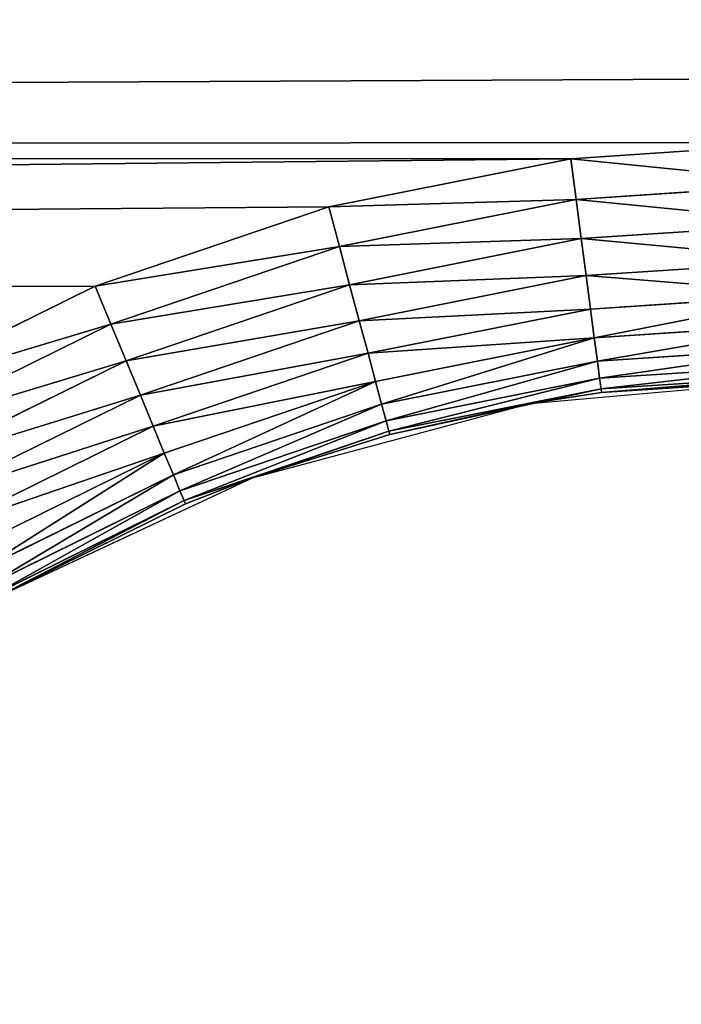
# Model space of a CAD drawing. Extents: x 0 to 500, y 0 to 390.
# Tile 890 of 1056: x 241.45 to 248.47, y 325.72 to 336.16. Entities that reach past the tile are written whole.
import ezdxf

# ---------------------------------------------------------------- set-up
doc = ezdxf.new("R2010")
doc.units = 0
doc.header["$LTSCALE"] = 25.4
doc.layers.get('0').update_dxf_attribs({"linetype": 'CONTINUOUS'})

# ---------------------------------------------------------------- blocks, each defined once
blk = doc.blocks.new('ATLANTA505_-_S_STL')
at = {"color": 0}
for p, q in [((242.398, 112.01, 56.514), (240.052, 112.01, 57.671)), ((242.398, 112.01, 56.514), (240.052, 112.01, 57.671)), ((242.565, 111.972, 56.915), (240.269, 111.972, 58.047)), ((242.565, 111.972, 56.915), (240.269, 111.972, 58.047)), ((242.565, 111.972, 56.915), (242.398, 112.01, 56.514)), ((244.876, 112.01, 55.673), (242.398, 112.01, 56.514)), ((242.565, 111.972, 56.915), (242.398, 112.01, 56.514)), ((244.876, 112.01, 55.673), (242.398, 112.01, 56.514)), ((242.726, 111.859, 57.304), (242.565, 111.972, 56.915)), ((244.988, 111.972, 56.092), (242.565, 111.972, 56.915)), ((242.726, 111.859, 57.304), (242.565, 111.972, 56.915)), ((244.988, 111.972, 56.092), (242.565, 111.972, 56.915)), ((244.988, 111.972, 56.092), (244.876, 112.01, 55.673)), ((247.442, 112.01, 55.162), (244.876, 112.01, 55.673)), ((244.988, 111.972, 56.092), (244.876, 112.01, 55.673)), ((247.442, 112.01, 55.162), (244.876, 112.01, 55.673)), ((245.097, 111.859, 56.499), (244.988, 111.972, 56.092)), ((247.498, 111.972, 55.593), (244.988, 111.972, 56.092)), ((245.097, 111.859, 56.499), (244.988, 111.972, 56.092)), ((247.498, 111.972, 55.593), (244.988, 111.972, 56.092)), ((247.498, 111.972, 55.593), (247.442, 112.01, 55.162)), ((250.052, 112.01, 54.991), (247.442, 112.01, 55.162)), ((247.498, 111.972, 55.593), (247.442, 112.01, 55.162)), ((250.052, 112.01, 54.991), (247.442, 112.01, 55.162)), ((247.553, 111.859, 56.01), (247.498, 111.972, 55.593)), ((250.052, 111.972, 55.425), (247.498, 111.972, 55.593)), ((247.553, 111.859, 56.01), (247.498, 111.972, 55.593)), ((250.052, 111.972, 55.425), (247.498, 111.972, 55.593)), ((242.726, 111.859, 57.304), (240.48, 111.859, 58.411)), ((242.726, 111.859, 57.304), (240.48, 111.859, 58.411)), ((242.877, 111.675, 57.668), (242.726, 111.859, 57.304)), ((245.097, 111.859, 56.499), (242.726, 111.859, 57.304)), ((242.877, 111.675, 57.668), (242.726, 111.859, 57.304)), ((245.097, 111.859, 56.499), (242.726, 111.859, 57.304)), ((245.199, 111.675, 56.88), (245.097, 111.859, 56.499)), ((247.553, 111.859, 56.01), (245.097, 111.859, 56.499)), ((245.199, 111.675, 56.88), (245.097, 111.859, 56.499)), ((247.553, 111.859, 56.01), (245.097, 111.859, 56.499)), ((247.605, 111.675, 56.402), (247.553, 111.859, 56.01)), ((250.052, 111.859, 55.846), (247.553, 111.859, 56.01)), ((247.605, 111.675, 56.402), (247.553, 111.859, 56.01)), ((250.052, 111.859, 55.846), (247.553, 111.859, 56.01)), ((242.877, 111.675, 57.668), (240.677, 111.675, 58.753)), ((242.877, 111.675, 57.668), (240.677, 111.675, 58.753)), ((243.013, 111.425, 57.998), (242.877, 111.675, 57.668)), ((245.199, 111.675, 56.88), (242.877, 111.675, 57.668)), ((243.013, 111.425, 57.998), (242.877, 111.675, 57.668)), ((245.199, 111.675, 56.88), (242.877, 111.675, 57.668)), ((245.292, 111.425, 57.225), (245.199, 111.675, 56.88)), ((247.605, 111.675, 56.402), (245.199, 111.675, 56.88)), ((245.292, 111.425, 57.225), (245.199, 111.675, 56.88)), ((247.605, 111.675, 56.402), (245.199, 111.675, 56.88)), ((247.651, 111.425, 56.756), (247.605, 111.675, 56.402)), ((250.052, 111.675, 56.241), (247.605, 111.675, 56.402)), ((247.651, 111.425, 56.756), (247.605, 111.675, 56.402)), ((250.052, 111.675, 56.241), (247.605, 111.675, 56.402)), ((243.013, 111.425, 57.998), (240.856, 111.425, 59.062)), ((243.013, 111.425, 57.998), (240.856, 111.425, 59.062)), ((243.131, 111.117, 58.283), (243.013, 111.425, 57.998)), ((245.292, 111.425, 57.225), (243.013, 111.425, 57.998)), ((243.131, 111.117, 58.283), (243.013, 111.425, 57.998)), ((245.292, 111.425, 57.225), (243.013, 111.425, 57.998)), ((245.371, 111.117, 57.523), (245.292, 111.425, 57.225)), ((247.651, 111.425, 56.756), (245.292, 111.425, 57.225)), ((245.371, 111.117, 57.523), (245.292, 111.425, 57.225)), ((247.651, 111.425, 56.756), (245.292, 111.425, 57.225)), ((247.692, 111.117, 57.061), (247.651, 111.425, 56.756)), ((250.052, 111.425, 56.598), (247.651, 111.425, 56.756)), ((247.692, 111.117, 57.061), (247.651, 111.425, 56.756)), ((250.052, 111.425, 56.598), (247.651, 111.425, 56.756)), ((243.131, 111.117, 58.283), (241.01, 111.117, 59.329)), ((243.131, 111.117, 58.283), (241.01, 111.117, 59.329)), ((243.227, 110.76, 58.514), (243.131, 111.117, 58.283)), ((245.371, 111.117, 57.523), (243.131, 111.117, 58.283)), ((243.227, 110.76, 58.514), (243.131, 111.117, 58.283)), ((245.371, 111.117, 57.523), (243.131, 111.117, 58.283)), ((245.436, 110.76, 57.764), (245.371, 111.117, 57.523)), ((247.692, 111.117, 57.061), (245.371, 111.117, 57.523)), ((245.436, 110.76, 57.764), (245.371, 111.117, 57.523)), ((247.692, 111.117, 57.061), (245.371, 111.117, 57.523)), ((247.724, 110.76, 57.309), (247.692, 111.117, 57.061)), ((250.052, 111.117, 56.906), (247.692, 111.117, 57.061)), ((247.724, 110.76, 57.309), (247.692, 111.117, 57.061)), ((250.052, 111.117, 56.906), (247.692, 111.117, 57.061)), ((243.227, 110.76, 58.514), (241.135, 110.76, 59.546)), ((243.227, 110.76, 58.514), (241.135, 110.76, 59.546)), ((243.297, 110.365, 58.684), (243.227, 110.76, 58.514)), ((245.436, 110.76, 57.764), (243.227, 110.76, 58.514)), ((243.297, 110.365, 58.684), (243.227, 110.76, 58.514)), ((245.436, 110.76, 57.764), (243.227, 110.76, 58.514)), ((245.484, 110.365, 57.942), (245.436, 110.76, 57.764)), ((247.724, 110.76, 57.309), (245.436, 110.76, 57.764)), ((245.484, 110.365, 57.942), (245.436, 110.76, 57.764)), ((247.724, 110.76, 57.309), (245.436, 110.76, 57.764)), ((247.748, 110.365, 57.491), (247.724, 110.76, 57.309)), ((250.052, 110.76, 57.156), (247.724, 110.76, 57.309)), ((247.748, 110.365, 57.491), (247.724, 110.76, 57.309)), ((250.052, 110.76, 57.156), (247.724, 110.76, 57.309)), ((243.297, 110.365, 58.684), (241.227, 110.365, 59.705)), ((243.297, 110.365, 58.684), (241.227, 110.365, 59.705)), ((243.341, 109.944, 58.788), (243.297, 110.365, 58.684)), ((245.484, 110.365, 57.942), (243.297, 110.365, 58.684)), ((243.341, 109.944, 58.788), (243.297, 110.365, 58.684)), ((245.484, 110.365, 57.942), (243.297, 110.365, 58.684)), ((245.513, 109.944, 58.051), (245.484, 110.365, 57.942)), ((247.748, 110.365, 57.491), (245.484, 110.365, 57.942)), ((245.513, 109.944, 58.051), (245.484, 110.365, 57.942)), ((247.748, 110.365, 57.491), (245.484, 110.365, 57.942)), ((247.763, 109.944, 57.603), (247.748, 110.365, 57.491)), ((250.052, 110.365, 57.34), (247.748, 110.365, 57.491)), ((247.763, 109.944, 57.603), (247.748, 110.365, 57.491)), ((250.052, 110.365, 57.34), (247.748, 110.365, 57.491)), ((243.341, 109.944, 58.788), (241.283, 109.944, 59.803)), ((243.341, 109.944, 58.788), (241.283, 109.944, 59.803)), ((243.355, 109.51, 58.823), (243.341, 109.944, 58.788)), ((243.355, 109.51, 58.823), (243.341, 109.944, 58.788)), ((244.067, 109.51, 58.547), (243.341, 109.944, 58.788)), ((244.067, 109.51, 58.547), (243.341, 109.944, 58.788)), ((245.513, 109.944, 58.051), (243.341, 109.944, 58.788)), ((245.513, 109.944, 58.051), (243.341, 109.944, 58.788)), ((244.067, 109.51, 58.547), (245.513, 109.944, 58.051)), ((244.067, 109.51, 58.547), (245.513, 109.944, 58.051)), ((245.523, 109.51, 58.088), (245.513, 109.944, 58.051)), ((245.523, 109.51, 58.088), (245.513, 109.944, 58.051)), ((247.763, 109.944, 57.603), (245.513, 109.944, 58.051)), ((247.763, 109.944, 57.603), (245.513, 109.944, 58.051)), ((245.523, 109.51, 58.088), (247.763, 109.944, 57.603)), ((245.523, 109.51, 58.088), (247.763, 109.944, 57.603)), ((247.013, 109.51, 57.757), (247.763, 109.944, 57.603)), ((247.013, 109.51, 57.757), (247.763, 109.944, 57.603)), ((247.768, 109.51, 57.641), (247.763, 109.944, 57.603)), ((250.052, 109.944, 57.453), (247.763, 109.944, 57.603)), ((247.768, 109.51, 57.641), (247.763, 109.944, 57.603)), ((250.052, 109.944, 57.453), (247.763, 109.944, 57.603)), ((243.355, 109.51, 58.823), (241.302, 102.51, 59.836)), ((243.355, 109.51, 58.823), (241.302, 109.51, 59.836)), ((243.355, 109.51, 58.823), (241.302, 102.51, 59.836)), ((243.355, 109.51, 58.823), (241.302, 109.51, 59.836)), ((244.067, 109.51, 58.547), (243.355, 109.51, 58.823)), ((243.355, 109.51, 58.823), (244.067, 102.51, 58.547)), ((243.355, 109.51, 58.823), (244.067, 102.51, 58.547)), ((244.067, 109.51, 58.547), (243.355, 109.51, 58.823)), ((245.523, 109.51, 58.088), (244.067, 102.51, 58.547)), ((245.523, 109.51, 58.088), (244.067, 109.51, 58.547)), ((244.067, 109.51, 58.547), (244.067, 102.51, 58.547)), ((245.523, 109.51, 58.088), (244.067, 102.51, 58.547)), ((244.067, 109.51, 58.547), (244.067, 102.51, 58.547)), ((245.523, 109.51, 58.088), (244.067, 109.51, 58.547)), ((247.013, 109.51, 57.757), (245.523, 109.51, 58.088)), ((245.523, 109.51, 58.088), (247.013, 102.51, 57.757)), ((245.523, 109.51, 58.088), (247.013, 102.51, 57.757)), ((247.013, 109.51, 57.757), (245.523, 109.51, 58.088)), ((247.768, 109.51, 57.641), (247.013, 102.51, 57.757)), ((247.768, 109.51, 57.641), (247.013, 109.51, 57.757)), ((247.013, 109.51, 57.757), (247.013, 102.51, 57.757)), ((247.768, 109.51, 57.641), (247.013, 102.51, 57.757)), ((247.013, 109.51, 57.757), (247.013, 102.51, 57.757)), ((247.768, 109.51, 57.641), (247.013, 109.51, 57.757)), ((250.052, 109.51, 57.491), (247.768, 109.51, 57.641)), ((247.768, 109.51, 57.641), (250.052, 102.51, 57.491)), ((247.768, 109.51, 57.641), (250.052, 102.51, 57.491)), ((250.052, 109.51, 57.491), (247.768, 109.51, 57.641)), ((241.302, 102.51, 59.836), (244.067, 102.51, 58.547)), ((244.067, 102.51, 58.547), (247.013, 102.51, 57.757)), ((247.013, 102.51, 57.757), (250.052, 102.51, 57.491))]:
    blk.add_line(p, q, dxfattribs=at)
mesh = blk.add_polyface(dxfattribs=at)
corners = [(242.051, 112.01, 11.679), (258.294, 112.01, 11.681), (250.052, 112.01, 11.637), (231.221, 112.01, 11.874), (268.807, 112.01, 11.872), (280.92, 112.01, 12.294), (227.159, 112.01, 11.991), (213.554, 112.01, 12.571), (286.005, 112.01, 12.542), (294.513, 112.01, 13.055), (199.781, 112.01, 13.48), (302.002, 112.01, 13.615), (197.133, 112.01, 13.696), (307.359, 112.01, 14.083), (187.227, 112.01, 14.626), (316.996, 112.01, 15.074), (181.742, 112.01, 15.231), (319.471, 112.01, 15.362), (175.383, 112.01, 16.019), (330.81, 112.01, 16.866), (167.25, 112.01, 17.171), (341.68, 112.01, 18.621), (164.201, 112.01, 17.648), (154.022, 112.01, 19.428), (343.436, 112.01, 18.936), (351.854, 112.01, 20.579), (143.662, 112.01, 21.571), (355.5, 112.01, 21.361), (361.455, 112.01, 22.74), (142.383, 112.01, 21.861), (134.239, 112.01, 23.848), (366.297, 112.01, 23.961), (131.592, 112.01, 24.549), (375.099, 112.01, 26.421), (125.349, 112.01, 26.318), (121.205, 112.01, 27.589), (376.448, 112.01, 26.828), (384.131, 112.01, 29.313), (116.594, 112.01, 29.101), (111.48, 112.01, 30.906), (386.869, 112.01, 30.27), (392.761, 112.01, 32.473), (108.664, 112.01, 31.961), (102.53, 112.01, 34.427), (396.476, 112.01, 33.968), (400.084, 112.01, 35.505), (101.167, 112.01, 35.007), (95.129, 112.01, 37.733), (404.707, 112.01, 37.606), (408.783, 112.01, 39.592), (94.078, 112.01, 38.235), (87.36, 112.01, 41.651), (415.429, 112.01, 43.125), (81.042, 112.01, 45.229), (416.941, 112.01, 43.985), (422.022, 112.01, 47.043), (80.065, 112.01, 45.817), (75.051, 112.01, 49), (424.51, 112.01, 48.642), (428.182, 112.01, 51.137), (73.133, 112.01, 50.296), (69.37, 112.01, 52.973), (431.499, 112.01, 53.541), (66.561, 112.01, 55.098), (250.052, 112.01, 54.991), (247.442, 112.01, 55.162), (63.989, 112.01, 57.147), (244.876, 112.01, 55.673), (242.398, 112.01, 56.514), (240.052, 112.01, 57.671), (60.323, 112.01, 60.257), (237.877, 112.01, 59.124), (235.91, 112.01, 60.849), (58.892, 112.01, 61.536), (234.185, 112.01, 62.816), (54.475, 112.01, 65.739), (232.732, 112.01, 64.991), (231.574, 112.01, 67.338), (54.062, 112.01, 66.153), (49.496, 112.01, 71.005), (230.734, 112.01, 69.815), (230.223, 112.01, 72.381), (47.306, 112.01, 73.528), (230.052, 112.01, 74.991), (43.925, 112.01, 77.71), (230.223, 112.01, 77.602), (230.734, 112.01, 80.168), (43.121, 112.01, 78.76), (41.129, 112.01, 81.466), (231.574, 112.01, 82.645), (39.185, 112.01, 84.261), (232.732, 112.01, 84.991), (37.317, 112.01, 87.107), (234.185, 112.01, 87.166), (35.2, 112.01, 90.545), (235.91, 112.01, 89.133), (237.877, 112.01, 90.858), (33.749, 112.01, 93.047), (240.052, 112.01, 92.312), (242.398, 112.01, 93.469), (31.612, 112.01, 96.977), (244.876, 112.01, 94.31), (247.442, 112.01, 94.82), (250.052, 112.01, 94.991), (436.689, 112.01, 57.619), (252.663, 112.01, 55.162), (255.228, 112.01, 55.673), (257.706, 112.01, 56.514), (260.052, 112.01, 57.671), (437.92, 112.01, 58.65), (262.227, 112.01, 59.124), (441.897, 112.01, 62.162), (264.194, 112.01, 60.849), (265.919, 112.01, 62.816), (443.798, 112.01, 63.948), (267.373, 112.01, 64.991), (446.772, 112.01, 66.895), (268.53, 112.01, 67.338), (449.193, 112.01, 69.445), (269.371, 112.01, 69.815), (453.495, 112.01, 74.361), (269.881, 112.01, 72.381), (270.052, 112.01, 74.991), (454.174, 112.01, 75.185), (269.881, 112.01, 77.602), (455.593, 112.01, 76.958), (458.774, 112.01, 81.186), (269.371, 112.01, 80.168), (268.53, 112.01, 82.645), (459.569, 112.01, 82.303), (462.979, 112.01, 87.408), (267.373, 112.01, 84.991), (265.919, 112.01, 87.166), (264.194, 112.01, 89.133), (463.271, 112.01, 87.872), (466.744, 112.01, 93.74), (262.227, 112.01, 90.858), (260.052, 112.01, 92.312), (257.706, 112.01, 93.469), (255.228, 112.01, 94.31), (469.88, 112.01, 99.707), (252.663, 112.01, 94.82), (30.424, 112.01, 99.305), (28.022, 112.01, 104.378), (470.035, 112.01, 100.021), (472.082, 112.01, 104.378)]
mesh.append_faces([[corners[k] for k in face] for face in [(0, 1, 2), (144, 143, 145)]], dxfattribs={"vtx0": -1, "color": 0})
mesh.append_faces([[corners[k] for k in face] for face in [(1, 3, 4), (4, 3, 5), (5, 7, 8), (8, 7, 9), (9, 10, 11), (11, 12, 13), (13, 14, 15), (15, 16, 17), (17, 18, 19), (19, 20, 21), (21, 23, 24), (24, 23, 25), (25, 26, 27), (27, 26, 28), (28, 30, 31), (31, 32, 33), (33, 35, 36), (36, 35, 37), (37, 39, 40), (40, 39, 41), (41, 43, 44), (44, 43, 45), (45, 47, 48), (48, 47, 49), (49, 51, 52), (52, 53, 54), (54, 53, 55), (55, 57, 58), (58, 57, 59), (59, 61, 62), (64, 63, 65), (65, 66, 67), (67, 66, 68), (68, 66, 69), (69, 70, 71), (71, 70, 72), (72, 73, 74), (74, 75, 76), (76, 75, 77), (77, 79, 80), (80, 79, 81), (81, 82, 83), (83, 84, 85), (85, 84, 86), (86, 88, 89), (89, 90, 91), (91, 92, 93), (93, 94, 95), (95, 94, 96), (96, 97, 98), (98, 97, 99), (99, 100, 101), (101, 100, 102), (102, 100, 103), (104, 108, 109), (109, 110, 111), (111, 113, 114), (114, 115, 116), (116, 117, 118), (118, 119, 120), (120, 122, 123), (123, 124, 125), (125, 124, 126), (126, 128, 129), (129, 128, 130), (130, 133, 134), (134, 133, 135), (135, 139, 140), (140, 143, 144)]], dxfattribs={"vtx0": -1, "vtx1": -1, "color": 0})
mesh.append_faces([[corners[k] for k in face] for face in [(62, 63, 64), (140, 103, 100)]], dxfattribs={"vtx0": -1, "vtx1": -1, "vtx2": -1, "color": 0})
mesh.append_faces([[corners[k] for k in face] for face in [(1, 0, 3), (5, 3, 6), (5, 6, 7), (9, 7, 10), (11, 10, 12), (13, 12, 14), (15, 14, 16), (17, 16, 18), (19, 18, 20), (21, 20, 22), (21, 22, 23), (25, 23, 26), (28, 26, 29), (28, 29, 30), (31, 30, 32), (33, 32, 34), (33, 34, 35), (37, 35, 38), (37, 38, 39), (41, 39, 42), (41, 42, 43), (45, 43, 46), (45, 46, 47), (49, 47, 50), (49, 50, 51), (52, 51, 53), (55, 53, 56), (55, 56, 57), (59, 57, 60), (59, 60, 61), (62, 61, 63), (65, 63, 66), (69, 66, 70), (72, 70, 73), (74, 73, 75), (77, 75, 78), (77, 78, 79), (81, 79, 82), (83, 82, 84), (86, 84, 87), (86, 87, 88), (89, 88, 90), (91, 90, 92), (93, 92, 94), (96, 94, 97), (99, 97, 100), (64, 104, 62), (104, 64, 105), (104, 105, 106), (104, 106, 107), (104, 107, 108), (109, 108, 110), (111, 110, 112), (111, 112, 113), (114, 113, 115), (116, 115, 117), (118, 117, 119), (120, 119, 121), (120, 121, 122), (123, 122, 124), (126, 124, 127), (126, 127, 128), (130, 128, 131), (130, 131, 132), (130, 132, 133), (135, 133, 136), (135, 136, 137), (135, 137, 138), (135, 138, 139), (140, 139, 141), (140, 141, 103), (140, 100, 142), (140, 142, 143)]], dxfattribs={"vtx0": -1, "vtx2": -1, "color": 0})
mesh = blk.add_polyface(dxfattribs=at)
corners = [(240.052, 112.01, 57.671), (242.565, 111.972, 56.915), (242.398, 112.01, 56.514), (240.269, 111.972, 58.047)]
mesh.append_faces([[corners[k] for k in face] for face in [(0, 1, 2), (1, 0, 3)]], dxfattribs={"vtx0": -1, "color": 0})
mesh = blk.add_polyface(dxfattribs=at)
corners = [(240.269, 111.972, 58.047), (242.726, 111.859, 57.304), (242.565, 111.972, 56.915), (240.48, 111.859, 58.411)]
mesh.append_faces([[corners[k] for k in face] for face in [(0, 1, 2), (1, 0, 3)]], dxfattribs={"vtx0": -1, "color": 0})
mesh = blk.add_polyface(dxfattribs=at)
corners = [(242.398, 112.01, 56.514), (244.988, 111.972, 56.092), (244.876, 112.01, 55.673), (242.565, 111.972, 56.915)]
mesh.append_faces([[corners[k] for k in face] for face in [(0, 1, 2), (1, 0, 3)]], dxfattribs={"vtx0": -1, "color": 0})
mesh = blk.add_polyface(dxfattribs=at)
corners = [(242.565, 111.972, 56.915), (245.097, 111.859, 56.499), (244.988, 111.972, 56.092), (242.726, 111.859, 57.304)]
mesh.append_faces([[corners[k] for k in face] for face in [(0, 1, 2), (1, 0, 3)]], dxfattribs={"vtx0": -1, "color": 0})
mesh = blk.add_polyface(dxfattribs=at)
corners = [(244.876, 112.01, 55.673), (247.498, 111.972, 55.593), (247.442, 112.01, 55.162), (244.988, 111.972, 56.092)]
mesh.append_faces([[corners[k] for k in face] for face in [(0, 1, 2), (1, 0, 3)]], dxfattribs={"vtx0": -1, "color": 0})
mesh = blk.add_polyface(dxfattribs=at)
corners = [(244.988, 111.972, 56.092), (247.553, 111.859, 56.01), (247.498, 111.972, 55.593), (245.097, 111.859, 56.499)]
mesh.append_faces([[corners[k] for k in face] for face in [(0, 1, 2), (1, 0, 3)]], dxfattribs={"vtx0": -1, "color": 0})
mesh = blk.add_polyface(dxfattribs=at)
corners = [(247.442, 112.01, 55.162), (250.052, 111.972, 55.425), (250.052, 112.01, 54.991), (247.498, 111.972, 55.593)]
mesh.append_faces([[corners[k] for k in face] for face in [(0, 1, 2), (1, 0, 3)]], dxfattribs={"vtx0": -1, "color": 0})
mesh = blk.add_polyface(dxfattribs=at)
corners = [(247.498, 111.972, 55.593), (250.052, 111.859, 55.846), (250.052, 111.972, 55.425), (247.553, 111.859, 56.01)]
mesh.append_faces([[corners[k] for k in face] for face in [(0, 1, 2), (1, 0, 3)]], dxfattribs={"vtx0": -1, "color": 0})
mesh = blk.add_polyface(dxfattribs=at)
corners = [(240.48, 111.859, 58.411), (242.877, 111.675, 57.668), (242.726, 111.859, 57.304), (240.677, 111.675, 58.753)]
mesh.append_faces([[corners[k] for k in face] for face in [(0, 1, 2), (1, 0, 3)]], dxfattribs={"vtx0": -1, "color": 0})
mesh = blk.add_polyface(dxfattribs=at)
corners = [(242.726, 111.859, 57.304), (245.199, 111.675, 56.88), (245.097, 111.859, 56.499), (242.877, 111.675, 57.668)]
mesh.append_faces([[corners[k] for k in face] for face in [(0, 1, 2), (1, 0, 3)]], dxfattribs={"vtx0": -1, "color": 0})
mesh = blk.add_polyface(dxfattribs=at)
corners = [(245.097, 111.859, 56.499), (247.605, 111.675, 56.402), (247.553, 111.859, 56.01), (245.199, 111.675, 56.88)]
mesh.append_faces([[corners[k] for k in face] for face in [(0, 1, 2), (1, 0, 3)]], dxfattribs={"vtx0": -1, "color": 0})
mesh = blk.add_polyface(dxfattribs=at)
corners = [(247.553, 111.859, 56.01), (250.052, 111.675, 56.241), (250.052, 111.859, 55.846), (247.605, 111.675, 56.402)]
mesh.append_faces([[corners[k] for k in face] for face in [(0, 1, 2), (1, 0, 3)]], dxfattribs={"vtx0": -1, "color": 0})
mesh = blk.add_polyface(dxfattribs=at)
corners = [(240.677, 111.675, 58.753), (243.013, 111.425, 57.998), (242.877, 111.675, 57.668), (240.856, 111.425, 59.062)]
mesh.append_faces([[corners[k] for k in face] for face in [(0, 1, 2), (1, 0, 3)]], dxfattribs={"vtx0": -1, "color": 0})
mesh = blk.add_polyface(dxfattribs=at)
corners = [(242.877, 111.675, 57.668), (245.292, 111.425, 57.225), (245.199, 111.675, 56.88), (243.013, 111.425, 57.998)]
mesh.append_faces([[corners[k] for k in face] for face in [(0, 1, 2), (1, 0, 3)]], dxfattribs={"vtx0": -1, "color": 0})
mesh = blk.add_polyface(dxfattribs=at)
corners = [(245.199, 111.675, 56.88), (247.651, 111.425, 56.756), (247.605, 111.675, 56.402), (245.292, 111.425, 57.225)]
mesh.append_faces([[corners[k] for k in face] for face in [(0, 1, 2), (1, 0, 3)]], dxfattribs={"vtx0": -1, "color": 0})
mesh = blk.add_polyface(dxfattribs=at)
corners = [(247.605, 111.675, 56.402), (250.052, 111.425, 56.598), (250.052, 111.675, 56.241), (247.651, 111.425, 56.756)]
mesh.append_faces([[corners[k] for k in face] for face in [(0, 1, 2), (1, 0, 3)]], dxfattribs={"vtx0": -1, "color": 0})
mesh = blk.add_polyface(dxfattribs=at)
corners = [(240.856, 111.425, 59.062), (243.131, 111.117, 58.283), (243.013, 111.425, 57.998), (241.01, 111.117, 59.329)]
mesh.append_faces([[corners[k] for k in face] for face in [(0, 1, 2), (1, 0, 3)]], dxfattribs={"vtx0": -1, "color": 0})
mesh = blk.add_polyface(dxfattribs=at)
corners = [(243.013, 111.425, 57.998), (245.371, 111.117, 57.523), (245.292, 111.425, 57.225), (243.131, 111.117, 58.283)]
mesh.append_faces([[corners[k] for k in face] for face in [(0, 1, 2), (1, 0, 3)]], dxfattribs={"vtx0": -1, "color": 0})
mesh = blk.add_polyface(dxfattribs=at)
corners = [(245.292, 111.425, 57.225), (247.692, 111.117, 57.061), (247.651, 111.425, 56.756), (245.371, 111.117, 57.523)]
mesh.append_faces([[corners[k] for k in face] for face in [(0, 1, 2), (1, 0, 3)]], dxfattribs={"vtx0": -1, "color": 0})
mesh = blk.add_polyface(dxfattribs=at)
corners = [(247.692, 111.117, 57.061), (250.052, 111.425, 56.598), (247.651, 111.425, 56.756), (250.052, 111.117, 56.906)]
mesh.append_faces([[corners[k] for k in face] for face in [(0, 1, 2), (1, 0, 3)]], dxfattribs={"vtx0": -1, "color": 0})
mesh = blk.add_polyface(dxfattribs=at)
corners = [(241.135, 110.76, 59.546), (243.131, 111.117, 58.283), (241.01, 111.117, 59.329), (243.227, 110.76, 58.514)]
mesh.append_faces([[corners[k] for k in face] for face in [(0, 1, 2), (1, 0, 3)]], dxfattribs={"vtx0": -1, "color": 0})
mesh = blk.add_polyface(dxfattribs=at)
corners = [(243.227, 110.76, 58.514), (245.371, 111.117, 57.523), (243.131, 111.117, 58.283), (245.436, 110.76, 57.764)]
mesh.append_faces([[corners[k] for k in face] for face in [(0, 1, 2), (1, 0, 3)]], dxfattribs={"vtx0": -1, "color": 0})
mesh = blk.add_polyface(dxfattribs=at)
corners = [(245.436, 110.76, 57.764), (247.692, 111.117, 57.061), (245.371, 111.117, 57.523), (247.724, 110.76, 57.309)]
mesh.append_faces([[corners[k] for k in face] for face in [(0, 1, 2), (1, 0, 3)]], dxfattribs={"vtx0": -1, "color": 0})
mesh = blk.add_polyface(dxfattribs=at)
corners = [(247.724, 110.76, 57.309), (250.052, 111.117, 56.906), (247.692, 111.117, 57.061), (250.052, 110.76, 57.156)]
mesh.append_faces([[corners[k] for k in face] for face in [(0, 1, 2), (1, 0, 3)]], dxfattribs={"vtx0": -1, "color": 0})
mesh = blk.add_polyface(dxfattribs=at)
corners = [(241.227, 110.365, 59.705), (243.227, 110.76, 58.514), (241.135, 110.76, 59.546), (243.297, 110.365, 58.684)]
mesh.append_faces([[corners[k] for k in face] for face in [(0, 1, 2), (1, 0, 3)]], dxfattribs={"vtx0": -1, "color": 0})
mesh = blk.add_polyface(dxfattribs=at)
corners = [(243.297, 110.365, 58.684), (245.436, 110.76, 57.764), (243.227, 110.76, 58.514), (245.484, 110.365, 57.942)]
mesh.append_faces([[corners[k] for k in face] for face in [(0, 1, 2), (1, 0, 3)]], dxfattribs={"vtx0": -1, "color": 0})
mesh = blk.add_polyface(dxfattribs=at)
corners = [(245.484, 110.365, 57.942), (247.724, 110.76, 57.309), (245.436, 110.76, 57.764), (247.748, 110.365, 57.491)]
mesh.append_faces([[corners[k] for k in face] for face in [(0, 1, 2), (1, 0, 3)]], dxfattribs={"vtx0": -1, "color": 0})
mesh = blk.add_polyface(dxfattribs=at)
corners = [(247.748, 110.365, 57.491), (250.052, 110.76, 57.156), (247.724, 110.76, 57.309), (250.052, 110.365, 57.34)]
mesh.append_faces([[corners[k] for k in face] for face in [(0, 1, 2), (1, 0, 3)]], dxfattribs={"vtx0": -1, "color": 0})
mesh = blk.add_polyface(dxfattribs=at)
corners = [(241.283, 109.944, 59.803), (243.297, 110.365, 58.684), (241.227, 110.365, 59.705), (243.341, 109.944, 58.788)]
mesh.append_faces([[corners[k] for k in face] for face in [(0, 1, 2), (1, 0, 3)]], dxfattribs={"vtx0": -1, "color": 0})
mesh = blk.add_polyface(dxfattribs=at)
corners = [(243.341, 109.944, 58.788), (245.484, 110.365, 57.942), (243.297, 110.365, 58.684), (245.513, 109.944, 58.051)]
mesh.append_faces([[corners[k] for k in face] for face in [(0, 1, 2), (1, 0, 3)]], dxfattribs={"vtx0": -1, "color": 0})
mesh = blk.add_polyface(dxfattribs=at)
corners = [(245.513, 109.944, 58.051), (247.748, 110.365, 57.491), (245.484, 110.365, 57.942), (247.763, 109.944, 57.603)]
mesh.append_faces([[corners[k] for k in face] for face in [(0, 1, 2), (1, 0, 3)]], dxfattribs={"vtx0": -1, "color": 0})
mesh = blk.add_polyface(dxfattribs=at)
corners = [(247.763, 109.944, 57.603), (250.052, 110.365, 57.34), (247.748, 110.365, 57.491), (250.052, 109.944, 57.453)]
mesh.append_faces([[corners[k] for k in face] for face in [(0, 1, 2), (1, 0, 3)]], dxfattribs={"vtx0": -1, "color": 0})
mesh = blk.add_polyface(dxfattribs=at)
corners = [(241.302, 109.51, 59.836), (243.341, 109.944, 58.788), (241.283, 109.944, 59.803), (243.355, 109.51, 58.823)]
mesh.append_faces([[corners[k] for k in face] for face in [(0, 1, 2), (1, 0, 3)]], dxfattribs={"vtx0": -1, "color": 0})
mesh = blk.add_polyface(dxfattribs=at)
corners = [(244.067, 109.51, 58.547), (243.341, 109.944, 58.788), (243.355, 109.51, 58.823)]
mesh.append_faces([[corners[k] for k in face] for face in [(0, 1, 2)]], dxfattribs={"color": 0})
mesh = blk.add_polyface(dxfattribs=at)
corners = [(245.513, 109.944, 58.051), (243.341, 109.944, 58.788), (244.067, 109.51, 58.547)]
mesh.append_faces([[corners[k] for k in face] for face in [(0, 1, 2)]], dxfattribs={"color": 0})
mesh = blk.add_polyface(dxfattribs=at)
corners = [(245.523, 109.51, 58.088), (245.513, 109.944, 58.051), (244.067, 109.51, 58.547)]
mesh.append_faces([[corners[k] for k in face] for face in [(0, 1, 2)]], dxfattribs={"color": 0})
mesh = blk.add_polyface(dxfattribs=at)
corners = [(247.763, 109.944, 57.603), (245.513, 109.944, 58.051), (245.523, 109.51, 58.088)]
mesh.append_faces([[corners[k] for k in face] for face in [(0, 1, 2)]], dxfattribs={"color": 0})
mesh = blk.add_polyface(dxfattribs=at)
corners = [(247.763, 109.944, 57.603), (245.523, 109.51, 58.088), (247.013, 109.51, 57.757)]
mesh.append_faces([[corners[k] for k in face] for face in [(0, 1, 2)]], dxfattribs={"color": 0})
mesh = blk.add_polyface(dxfattribs=at)
corners = [(247.768, 109.51, 57.641), (247.763, 109.944, 57.603), (247.013, 109.51, 57.757)]
mesh.append_faces([[corners[k] for k in face] for face in [(0, 1, 2)]], dxfattribs={"color": 0})
mesh = blk.add_polyface(dxfattribs=at)
corners = [(247.768, 109.51, 57.641), (250.052, 109.944, 57.453), (247.763, 109.944, 57.603), (250.052, 109.51, 57.491)]
mesh.append_faces([[corners[k] for k in face] for face in [(0, 1, 2), (1, 0, 3)]], dxfattribs={"vtx0": -1, "color": 0})
mesh = blk.add_polyface(dxfattribs=at)
corners = [(244.067, 102.51, 58.547), (243.355, 109.51, 58.823), (241.302, 102.51, 59.836)]
mesh.append_faces([[corners[k] for k in face] for face in [(0, 1, 2)]], dxfattribs={"color": 0})
mesh = blk.add_polyface(dxfattribs=at)
corners = [(243.355, 109.51, 58.823), (241.302, 109.51, 59.836), (241.302, 102.51, 59.836)]
mesh.append_faces([[corners[k] for k in face] for face in [(0, 1, 2)]], dxfattribs={"color": 0})
mesh = blk.add_polyface(dxfattribs=at)
corners = [(244.067, 109.51, 58.547), (243.355, 109.51, 58.823), (244.067, 102.51, 58.547)]
mesh.append_faces([[corners[k] for k in face] for face in [(0, 1, 2)]], dxfattribs={"color": 0})
mesh = blk.add_polyface(dxfattribs=at)
corners = [(247.013, 102.51, 57.757), (245.523, 109.51, 58.088), (244.067, 102.51, 58.547)]
mesh.append_faces([[corners[k] for k in face] for face in [(0, 1, 2)]], dxfattribs={"color": 0})
mesh = blk.add_polyface(dxfattribs=at)
corners = [(245.523, 109.51, 58.088), (244.067, 109.51, 58.547), (244.067, 102.51, 58.547)]
mesh.append_faces([[corners[k] for k in face] for face in [(0, 1, 2)]], dxfattribs={"color": 0})
mesh = blk.add_polyface(dxfattribs=at)
corners = [(247.013, 109.51, 57.757), (245.523, 109.51, 58.088), (247.013, 102.51, 57.757)]
mesh.append_faces([[corners[k] for k in face] for face in [(0, 1, 2)]], dxfattribs={"color": 0})
mesh = blk.add_polyface(dxfattribs=at)
corners = [(250.052, 102.51, 57.491), (247.768, 109.51, 57.641), (247.013, 102.51, 57.757)]
mesh.append_faces([[corners[k] for k in face] for face in [(0, 1, 2)]], dxfattribs={"color": 0})
mesh = blk.add_polyface(dxfattribs=at)
corners = [(247.768, 109.51, 57.641), (247.013, 109.51, 57.757), (247.013, 102.51, 57.757)]
mesh.append_faces([[corners[k] for k in face] for face in [(0, 1, 2)]], dxfattribs={"color": 0})
mesh = blk.add_polyface(dxfattribs=at)
corners = [(250.052, 109.51, 57.491), (247.768, 109.51, 57.641), (250.052, 102.51, 57.491)]
mesh.append_faces([[corners[k] for k in face] for face in [(0, 1, 2)]], dxfattribs={"color": 0})

msp = doc.modelspace()

# ---------------------------------------------------------------- block references
at = {"color": 254, "extrusion": (0, -1, 1.11022e-16)}
msp.add_blockref('ATLANTA505_-_S_STL', (-0.149, -0.01, -389.852), dxfattribs=at)

doc.saveas('drawing.dxf')
